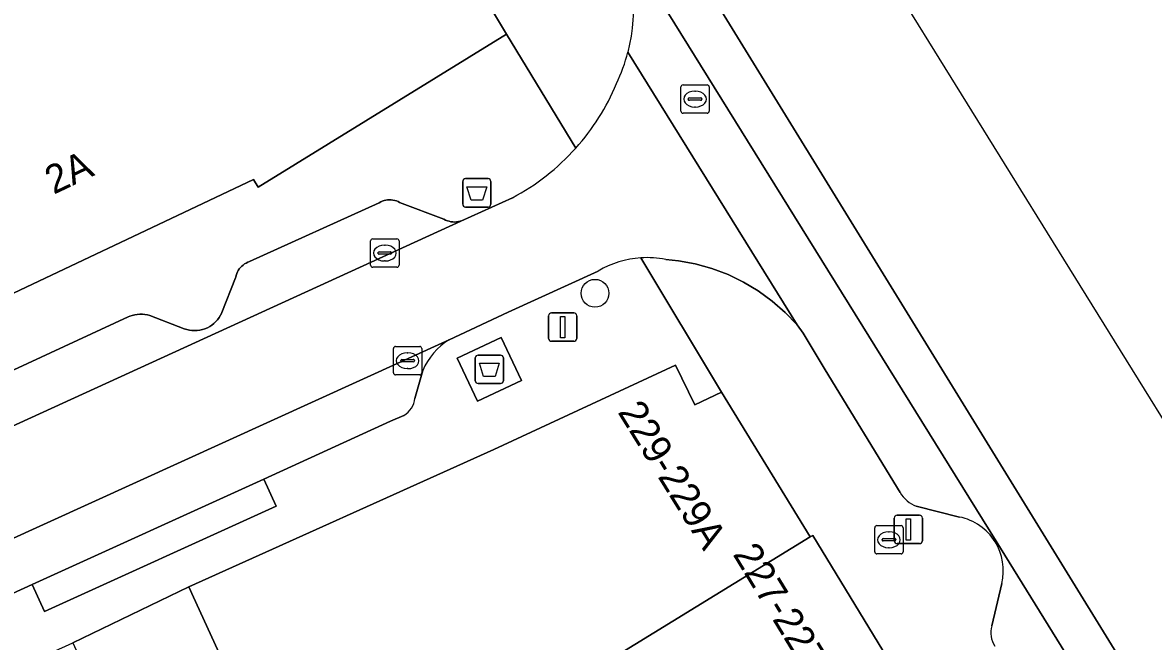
# Model space of a CAD drawing. Extents: x 159888 to 160761, y 384031 to 384750.
# Drawn here: x 160503.27 to 160543.15, y 384461.21 to 384483.01 of the extents above; entities that cross this region are included whole.
import ezdxf

# ---------------------------------------------------------------- set-up
doc = ezdxf.new("R2010")
doc.units = 0
for name, color, linetype in [('IMGEO_Afval_apart_plaats', 7, 'Continuous'), ('IMGEO_Afvalbak', 7, 'Continuous'), ('IMGEO_Boom', 7, 'Continuous'), ('IMGEO_Brandkraan', 7, 'Continuous'), ('IMGEO_Kolk', 7, 'Continuous'), ('IMGEO_Lichtmast', 7, 'Continuous'), ('IMGEO_Pand', 7, 'Continuous'), ('IMGEO_Pand_nummerreeks', 7, 'Continuous'), ('IMGEO_Parkeervlak_gesloten', 7, 'Continuous'), ('IMGEO_Parkeervlak_open', 7, 'Continuous'), ('IMGEO_Rijbaan_lokaal_gesloten', 7, 'Continuous'), ('IMGEO_Rijbaan_lokaal_open', 7, 'Continuous'), ('IMGEO_Rioolput', 7, 'Continuous'), ('IMGEO_Voetpad_gesloten', 7, 'Continuous'), ('IMGEO_Voetpad_open', 7, 'Continuous')]:
    doc.layers.add(name, color=color, linetype=linetype)

msp = doc.modelspace()

# ---------------------------------------------------------------- linework, layer by layer
at = {"layer": 'IMGEO_Afval_apart_plaats'}
for p, q in [((160519.234, 384470.392), (160519.234, 384471.192)), ((160519.234, 384471.192), (160519.234, 384470.392)), ((160519.334, 384471.292), (160520.124, 384471.292)), ((160520.124, 384471.292), (160519.334, 384471.292)), ((160520.224, 384471.192), (160520.224, 384470.392)), ((160520.224, 384470.392), (160520.224, 384471.192)), ((160520.124, 384470.292), (160519.334, 384470.292)), ((160519.334, 384470.292), (160520.124, 384470.292))]:
    msp.add_line(p, q, dxfattribs=at)
msp.add_lwpolyline([(160519.377, 384471.006), (160520.081, 384471.006), (160519.932, 384470.536), (160519.526, 384470.536), (160519.377, 384471.006)], dxfattribs=at)
for centre, start, end in [((160519.334, 384471.192), 90, 180), ((160519.334, 384471.192), 90, 180), ((160520.124, 384471.192), 0, 90), ((160520.124, 384471.192), 360, 90), ((160519.334, 384470.392), 180, 270), ((160519.334, 384470.392), 180, 270), ((160520.124, 384470.392), 270, 0), ((160520.124, 384470.392), 270, 0)]:
    msp.add_arc(centre, 0.1, start, end, dxfattribs=at)
at = {"layer": 'IMGEO_Afvalbak'}
for p, q in [((160518.792, 384476.611), (160518.792, 384477.411)), ((160518.792, 384477.411), (160518.792, 384476.611)), ((160518.892, 384477.511), (160519.682, 384477.511)), ((160519.682, 384477.511), (160518.892, 384477.511)), ((160519.782, 384477.411), (160519.782, 384476.611)), ((160519.782, 384476.611), (160519.782, 384477.411)), ((160519.682, 384476.511), (160518.892, 384476.511)), ((160518.892, 384476.511), (160519.682, 384476.511))]:
    msp.add_line(p, q, dxfattribs=at)
msp.add_lwpolyline([(160518.935, 384477.225), (160519.639, 384477.225), (160519.49, 384476.755), (160519.084, 384476.755), (160518.935, 384477.225)], dxfattribs=at)
for centre, start, end in [((160518.892, 384477.411), 90, 180), ((160518.892, 384477.411), 90, 180), ((160519.682, 384477.411), 0, 90), ((160519.682, 384477.411), 360, 90), ((160518.892, 384476.611), 180, 270), ((160518.892, 384476.611), 180, 270), ((160519.682, 384476.611), 270, 0), ((160519.682, 384476.611), 270, 0)]:
    msp.add_arc(centre, 0.1, start, end, dxfattribs=at)
at = {"layer": 'IMGEO_Boom'}
msp.add_circle((160523.454, 384473.473), 0.489, dxfattribs=at)
at = {"layer": 'IMGEO_Brandkraan'}
for p, q in [((160533.32, 384464.362), (160533.32, 384465.214)), ((160533.395, 384465.288), (160534.247, 384465.288)), ((160533.808, 384465.068), (160533.833, 384465.068)), ((160534.321, 384465.214), (160534.321, 384464.362)), ((160533.579, 384464.782), (160533.579, 384464.794)), ((160534.017, 384464.745), (160533.619, 384464.745)), ((160533.622, 384464.831), (160534.02, 384464.831)), ((160534.063, 384464.794), (160534.063, 384464.782)), ((160534.247, 384464.288), (160533.395, 384464.288)), ((160533.831, 384464.508), (160533.806, 384464.508))]:
    msp.add_line(p, q, dxfattribs=at)
for points in [[(160533.32, 384464.362), (160533.32, 384465.214)], [(160533.395, 384465.288), (160534.247, 384465.288)], [(160534.321, 384465.214), (160534.321, 384464.362)], [(160534.247, 384464.288), (160533.395, 384464.288)]]:
    msp.add_lwpolyline(points, dxfattribs=at)
for centre, radius, start, end in [((160533.397, 384465.212), 0.0765, 91.552, 178.448), ((160533.397, 384465.212), 0.0765, 91.552, 178.448), ((160534.245, 384465.212), 0.0765, 1.552, 88.448), ((160534.245, 384465.212), 0.0765, 1.552, 88.448), ((160533.619, 384464.791), 0.0403, 85.8775, 175.7526), ((160533.616, 384464.781), 0.0366, 178.938, 274.7102), ((160534.02, 384464.788), 0.043, 264.8664, 352.4533), ((160534.024, 384464.793), 0.0386, 1.7309, 96.639), ((160533.397, 384464.364), 0.0765, 181.552, 268.448), ((160533.397, 384464.364), 0.0765, 181.552, 268.448), ((160534.245, 384464.364), 0.0765, 271.552, 358.448), ((160534.245, 384464.364), 0.0765, 271.552, 358.448)]:
    msp.add_arc(centre, radius, start, end, dxfattribs=at)
for centre, major_axis, ratio, start_param, end_param in [((160533.807, 384464.788), (-0.387, 0.002), 0.722429, 4.712389, 7.853982), ((160533.832, 384464.788), (-0.39, 0.002), 0.717154, 1.570796, 4.712389)]:
    msp.add_ellipse(centre, major_axis=major_axis, ratio=ratio, start_param=start_param, end_param=end_param, dxfattribs=at)
at = {"layer": 'IMGEO_Kolk'}
for p, q in [((160515.543, 384474.464), (160515.543, 384475.316)), ((160515.618, 384475.39), (160516.47, 384475.39)), ((160516.031, 384475.17), (160516.056, 384475.17)), ((160516.544, 384475.316), (160516.544, 384474.464)), ((160515.802, 384474.884), (160515.802, 384474.896)), ((160516.24, 384474.847), (160515.842, 384474.847)), ((160515.845, 384474.933), (160516.243, 384474.933)), ((160516.054, 384474.61), (160516.029, 384474.61)), ((160516.286, 384474.896), (160516.286, 384474.884)), ((160516.47, 384474.39), (160515.618, 384474.39)), ((160516.346, 384470.671), (160516.346, 384471.523)), ((160516.421, 384471.597), (160517.273, 384471.597)), ((160517.347, 384471.523), (160517.347, 384470.671)), ((160516.605, 384471.091), (160516.605, 384471.103)), ((160517.043, 384471.054), (160516.645, 384471.054)), ((160516.648, 384471.14), (160517.046, 384471.14)), ((160516.834, 384471.377), (160516.859, 384471.377)), ((160517.089, 384471.103), (160517.089, 384471.091)), ((160516.857, 384470.817), (160516.832, 384470.817)), ((160517.273, 384470.597), (160516.421, 384470.597))]:
    msp.add_line(p, q, dxfattribs=at)
for points in [[(160515.543, 384474.464), (160515.543, 384475.316)], [(160515.618, 384475.39), (160516.47, 384475.39)], [(160516.544, 384475.316), (160516.544, 384474.464)], [(160516.47, 384474.39), (160515.618, 384474.39)], [(160516.346, 384470.671), (160516.346, 384471.523)], [(160516.421, 384471.597), (160517.273, 384471.597)], [(160517.347, 384471.523), (160517.347, 384470.671)], [(160517.273, 384470.597), (160516.421, 384470.597)]]:
    msp.add_lwpolyline(points, dxfattribs=at)
for centre, radius, start, end in [((160515.62, 384475.314), 0.0765, 91.552, 178.448), ((160515.62, 384475.314), 0.0765, 91.552, 178.448), ((160516.468, 384475.314), 0.0765, 1.552, 88.448), ((160516.468, 384475.314), 0.0765, 1.552, 88.448), ((160515.842, 384474.893), 0.0403, 85.8775, 175.7526), ((160515.839, 384474.883), 0.0366, 178.938, 274.7102), ((160516.243, 384474.89), 0.043, 264.8664, 352.4533), ((160516.247, 384474.895), 0.0386, 1.7309, 96.639), ((160515.62, 384474.466), 0.0765, 181.552, 268.448), ((160515.62, 384474.466), 0.0765, 181.552, 268.448), ((160516.468, 384474.466), 0.0765, 271.552, 358.448), ((160516.468, 384474.466), 0.0765, 271.552, 358.448), ((160516.423, 384471.521), 0.0765, 91.552, 178.448), ((160516.423, 384471.521), 0.0765, 91.552, 178.448), ((160517.271, 384471.521), 0.0765, 1.552, 88.448), ((160517.271, 384471.521), 0.0765, 1.552, 88.448), ((160516.645, 384471.1), 0.0403, 85.8775, 175.7526), ((160516.642, 384471.09), 0.0366, 178.938, 274.7102), ((160517.046, 384471.097), 0.043, 264.8664, 352.4533), ((160517.05, 384471.102), 0.0386, 1.7309, 96.639), ((160516.423, 384470.673), 0.0765, 181.552, 268.448), ((160516.423, 384470.673), 0.0765, 181.552, 268.448), ((160517.271, 384470.673), 0.0765, 271.552, 358.448), ((160517.271, 384470.673), 0.0765, 271.552, 358.448)]:
    msp.add_arc(centre, radius, start, end, dxfattribs=at)
for centre, major_axis, ratio, start_param, end_param in [((160516.03, 384474.89), (-0.387, 0.002), 0.722429, 4.712389, 7.853982), ((160516.055, 384474.89), (-0.39, 0.002), 0.717154, 1.570796, 4.712389), ((160516.833, 384471.097), (-0.387, 0.002), 0.722429, 4.712389, 7.853982), ((160516.858, 384471.097), (-0.39, 0.002), 0.717154, 1.570796, 4.712389)]:
    msp.add_ellipse(centre, major_axis=major_axis, ratio=ratio, start_param=start_param, end_param=end_param, dxfattribs=at)
at = {"layer": 'IMGEO_Lichtmast'}
for p, q in [((160521.82, 384471.882), (160521.82, 384472.682)), ((160521.82, 384472.682), (160521.82, 384471.882)), ((160521.92, 384472.782), (160522.71, 384472.782)), ((160522.71, 384472.782), (160521.92, 384472.782)), ((160522.81, 384472.682), (160522.81, 384471.882)), ((160522.81, 384471.882), (160522.81, 384472.682)), ((160522.71, 384471.782), (160521.92, 384471.782)), ((160521.92, 384471.782), (160522.71, 384471.782)), ((160534.01, 384464.754), (160534.01, 384465.554)), ((160534.01, 384465.554), (160534.01, 384464.754)), ((160534.11, 384465.654), (160534.9, 384465.654)), ((160534.9, 384465.654), (160534.11, 384465.654)), ((160535, 384465.554), (160535, 384464.754)), ((160535, 384464.754), (160535, 384465.554)), ((160534.9, 384464.654), (160534.11, 384464.654)), ((160534.11, 384464.654), (160534.9, 384464.654))]:
    msp.add_line(p, q, dxfattribs=at)
for points in [[(160522.24, 384472.657), (160522.39, 384472.657), (160522.39, 384471.907), (160522.24, 384471.907), (160522.24, 384472.657)], [(160534.43, 384465.529), (160534.58, 384465.529), (160534.58, 384464.779), (160534.43, 384464.779), (160534.43, 384465.529)]]:
    msp.add_lwpolyline(points, dxfattribs=at)
for centre, start, end in [((160521.92, 384472.682), 90, 180), ((160521.92, 384472.682), 90, 180), ((160522.71, 384472.682), 0, 90), ((160522.71, 384472.682), 360, 90), ((160521.92, 384471.882), 180, 270), ((160521.92, 384471.882), 180, 270), ((160522.71, 384471.882), 270, 0), ((160522.71, 384471.882), 270, 0), ((160534.11, 384465.554), 90, 180), ((160534.11, 384465.554), 90, 180), ((160534.9, 384465.554), 0, 90), ((160534.9, 384465.554), 360, 90), ((160534.11, 384464.754), 180, 270), ((160534.11, 384464.754), 180, 270), ((160534.9, 384464.754), 270, 0), ((160534.9, 384464.754), 270, 0)]:
    msp.add_arc(centre, 0.1, start, end, dxfattribs=at)
at = {"layer": 'IMGEO_Pand'}
for points in [[(160520.333, 384482.605), (160515.038, 384491.416), (160511.677, 384497.092), (160511.508, 384497.372), (160500, 384490.382), (160498.504, 384489.473), (160498.593, 384489.327), (160494.833, 384487.044), (160495.493, 384485.697), (160497.552, 384481.492), (160496.917, 384481.107), (160498.809, 384477.059), (160500, 384474.509), (160500.925, 384472.529), (160511.409, 384477.481), (160511.574, 384477.21)], [(160531.038, 384464.891), (160527.919, 384469.987), (160526.981, 384469.538), (160526.295, 384470.937), (160519.888, 384467.966), (160509.126, 384463.131), (160509.293, 384462.761), (160511.374, 384458.232), (160513.314, 384454.012)], [(160533.905, 384459.969), (160534.104, 384460.082), (160531.136, 384464.941), (160531.038, 384464.891), (160513.314, 384454.012), (160514.106, 384452.288), (160514.979, 384452.697), (160515.725, 384451.035), (160515.869, 384450.713), (160516.559, 384449.176)], [(160511.374, 384458.232), (160509.293, 384462.761), (160509.126, 384463.131), (160505.039, 384461.156), (160505.158, 384460.894), (160510.745, 384448.67), (160511.919, 384446.101), (160512.5, 384444.898), (160517.403, 384447.295), (160516.559, 384449.176), (160515.869, 384450.713), (160515.725, 384451.035), (160514.979, 384452.697), (160514.106, 384452.288), (160512.856, 384451.702), (160511.906, 384453.728), (160510.179, 384457.683), (160510.477, 384457.82)]]:
    msp.add_lwpolyline(points, close=True, dxfattribs=at)
at = {"layer": 'IMGEO_Parkeervlak_gesloten'}
for points in [[(160591.404, 384377.897), (160543.713, 384454.868), (160537.603, 384464.743), (160537.564, 384464.718)], [(160537.799, 384463.252), (160537.445, 384461.755)]]:
    msp.add_lwpolyline(points, dxfattribs=at)
for centre, radius, start, end in [((160535.935, 384463.705), 1.919, 346.3436, 31.8705), ((160538.291, 384461.514), 0.879, 164.119, 212.966)]:
    msp.add_arc(centre, radius, start, end, dxfattribs=at)
at = {"layer": 'IMGEO_Parkeervlak_open'}
for points in [[(160500, 384467.468), (160518.72, 384476.015), (160518.705, 384476.011), (160518.641, 384475.995), (160518.575, 384475.986), (160518.509, 384475.982), (160518.442, 384475.985), (160518.376, 384475.993), (160518.312, 384476.007), (160518.248, 384476.027), (160518.187, 384476.052), (160518.128, 384476.083), (160516.566, 384476.671), (160516.51, 384476.7), (160516.451, 384476.724), (160516.391, 384476.743), (160516.329, 384476.756), (160516.266, 384476.763), (160516.202, 384476.765), (160516.139, 384476.761), (160516.077, 384476.752), (160516.015, 384476.737), (160515.955, 384476.716), (160515.897, 384476.691), (160515.842, 384476.66), (160511.27, 384474.586), (160511.21, 384474.564), (160511.152, 384474.537), (160511.097, 384474.505), (160511.045, 384474.468), (160510.996, 384474.426), (160510.952, 384474.381), (160510.911, 384474.331), (160510.875, 384474.278), (160510.844, 384474.222), (160510.819, 384474.164), (160510.798, 384474.104), (160510.783, 384474.041), (160510.779, 384474.019), (160510.296, 384472.794), (160510.29, 384472.779), (160510.249, 384472.696), (160510.201, 384472.617), (160510.145, 384472.542), (160510.084, 384472.473), (160510.016, 384472.409), (160509.944, 384472.352), (160509.866, 384472.301), (160509.784, 384472.258), (160509.698, 384472.222), (160509.61, 384472.194), (160509.52, 384472.173), (160509.428, 384472.161), (160509.335, 384472.158), (160509.242, 384472.162), (160509.15, 384472.175), (160509.06, 384472.196), (160508.972, 384472.225), (160507.76, 384472.685), (160507.672, 384472.71), (160507.583, 384472.727), (160507.492, 384472.736), (160507.401, 384472.737), (160507.311, 384472.73), (160507.221, 384472.715), (160507.133, 384472.692), (160507.047, 384472.661), (160506.996, 384472.638), (160502.956, 384470.77)], [(160518.317, 384471.834), (160497.824, 384462.524), (160495.213, 384461.332), (160455.807, 384443.337), (160453.206, 384442.149), (160435.156, 384433.906), (160430.297, 384430.523), (160430.292, 384430.519)], [(160517.107, 384469.769), (160517.384, 384470.748)], [(160497.563, 384461.716), (160498.739, 384461.261), (160499.482, 384461.27), (160500, 384461.566), (160503.609, 384463.21), (160511.771, 384466.928), (160516.247, 384468.968), (160516.718, 384469.17)]]:
    msp.add_lwpolyline(points, dxfattribs=at)
for centre, radius, start, end in [((160519.452, 384469.915), 2.229, 120.6033, 158.0639), ((160516.299, 384469.868), 0.814, 300.9759, 353.0234)]:
    msp.add_arc(centre, radius, start, end, dxfattribs=at)
at = {"layer": 'IMGEO_Rijbaan_lokaal_gesloten'}
for points in [[(160530.872, 384485.299), (160529.392, 384487.663), (160528.599, 384488.928), (160527.089, 384491.477), (160521.986, 384499.927), (160522.875, 384494.017), (160521.397, 384493.999), (160525.927, 384486.643), (160525.936, 384486.628), (160565.675, 384422.118), (160628.254, 384321.427), (160631.369, 384323.299), (160615.861, 384348.269), (160564.541, 384431.158), (160546.729, 384459.74), (160546.003, 384460.9), (160545.604, 384461.675)], [(160537.564, 384464.718), (160537.603, 384464.743), (160524.133, 384486.422)], [(160544.042, 384468.144), (160540.777, 384473.409), (160533.14, 384485.724)], [(160524.619, 384481.967), (160530.583, 384472.361), (160530.796, 384472.063), (160531.572, 384470.776), (160534.217, 384466.452)], [(160534.781, 384465.967), (160536.313, 384465.589)]]:
    msp.add_lwpolyline(points, dxfattribs=at)
msp.add_lwpolyline([(160525.936, 384486.628), (160525.927, 384486.643), (160521.397, 384493.999), (160519.494, 384493.976), (160523.701, 384487.143), (160524.133, 384486.422), (160537.603, 384464.743), (160543.713, 384454.868), (160591.404, 384377.897), (160615.758, 384338.612), (160624.721, 384324.154), (160626.898, 384320.642), (160628.254, 384321.427), (160565.675, 384422.118)], close=True, dxfattribs=at)
for centre, radius, start, end in [((160518.526, 384483.556), 6.297, 345.3793, 27.0724), ((160535.231, 384467.061), 1.183, 210.9775, 247.6361), ((160535.929, 384463.704), 1.924, 31.8135, 78.4919)]:
    msp.add_arc(centre, radius, start, end, dxfattribs=at)
at = {"layer": 'IMGEO_Rijbaan_lokaal_open'}
for points in [[(160525.95, 384474.662), (160526.395, 384474.616), (160526.992, 384474.507), (160527.577, 384474.345), (160528.146, 384474.131), (160528.693, 384473.867), (160529.214, 384473.556), (160529.705, 384473.199), (160530.163, 384472.8), (160530.583, 384472.361), (160524.619, 384481.967)], [(160520.545, 384476.838), (160518.72, 384476.015), (160500, 384467.468), (160496.331, 384465.793), (160497.824, 384462.524), (160518.317, 384471.834)], [(160518.317, 384471.834), (160520.391, 384472.806), (160523.57, 384474.256)]]:
    msp.add_lwpolyline(points, dxfattribs=at)
for centre, radius, start, end in [((160518.541, 384483.561), 6.283, 334.5123, 345.3061), ((160516.747, 384483.982), 8.094, 318.1526, 337.2904), ((160516.758, 384483.982), 8.085, 297.9296, 318.1007), ((160525.288, 384471.358), 3.369, 93.6562, 120.6564), ((160525.293, 384471.387), 3.34, 78.656, 93.7766)]:
    msp.add_arc(centre, radius, start, end, dxfattribs=at)
at = {"layer": 'IMGEO_Rioolput'}
for p, q in [((160526.484, 384479.888), (160526.484, 384480.74)), ((160526.559, 384480.814), (160527.411, 384480.814)), ((160526.972, 384480.594), (160526.997, 384480.594)), ((160527.485, 384480.74), (160527.485, 384479.888)), ((160526.743, 384480.308), (160526.743, 384480.32)), ((160527.181, 384480.271), (160526.783, 384480.271)), ((160526.786, 384480.357), (160527.184, 384480.357)), ((160527.227, 384480.32), (160527.227, 384480.308)), ((160527.411, 384479.814), (160526.559, 384479.814)), ((160526.995, 384480.034), (160526.97, 384480.034))]:
    msp.add_line(p, q, dxfattribs=at)
for points in [[(160526.484, 384479.888), (160526.484, 384480.74)], [(160526.559, 384480.814), (160527.411, 384480.814)], [(160527.485, 384480.74), (160527.485, 384479.888)], [(160527.411, 384479.814), (160526.559, 384479.814)]]:
    msp.add_lwpolyline(points, dxfattribs=at)
for centre, radius, start, end in [((160526.561, 384480.738), 0.0765, 91.552, 178.448), ((160526.561, 384480.738), 0.0765, 91.552, 178.448), ((160527.409, 384480.738), 0.0765, 1.552, 88.448), ((160527.409, 384480.738), 0.0765, 1.552, 88.448), ((160526.783, 384480.317), 0.0403, 85.8775, 175.7526), ((160526.78, 384480.307), 0.0366, 178.938, 274.7102), ((160527.184, 384480.314), 0.043, 264.8664, 352.4533), ((160527.188, 384480.319), 0.0386, 1.7309, 96.639), ((160526.561, 384479.89), 0.0765, 181.552, 268.448), ((160526.561, 384479.89), 0.0765, 181.552, 268.448), ((160527.409, 384479.89), 0.0765, 271.552, 358.448), ((160527.409, 384479.89), 0.0765, 271.552, 358.448)]:
    msp.add_arc(centre, radius, start, end, dxfattribs=at)
for centre, major_axis, ratio, start_param, end_param in [((160526.971, 384480.314), (-0.387, 0.002), 0.722429, 4.712389, 7.853982), ((160526.996, 384480.314), (-0.39, 0.002), 0.717154, 1.570796, 4.712389)]:
    msp.add_ellipse(centre, major_axis=major_axis, ratio=ratio, start_param=start_param, end_param=end_param, dxfattribs=at)
at = {"layer": 'IMGEO_Voetpad_gesloten'}
msp.add_lwpolyline([(160520.149, 384471.914), (160518.597, 384471.184), (160519.309, 384469.67), (160520.861, 384470.4)], close=True, dxfattribs=at)
at = {"layer": 'IMGEO_Voetpad_open'}
for points in [[(160504.816, 384508.47), (160508.017, 384503.132), (160511.508, 384497.372), (160511.677, 384497.092), (160515.038, 384491.416), (160520.333, 384482.605), (160522.776, 384478.582)], [(160522.776, 384478.582), (160520.333, 384482.605), (160511.574, 384477.21), (160511.409, 384477.481), (160500.925, 384472.529)], [(160510.779, 384474.019), (160510.783, 384474.041), (160510.798, 384474.104), (160510.819, 384474.164), (160510.844, 384474.222), (160510.875, 384474.278), (160510.911, 384474.331), (160510.952, 384474.381), (160510.996, 384474.426), (160511.045, 384474.468), (160511.097, 384474.505), (160511.152, 384474.537), (160511.21, 384474.564), (160511.27, 384474.586), (160515.842, 384476.66), (160515.897, 384476.691), (160515.955, 384476.716), (160516.015, 384476.737), (160516.077, 384476.752), (160516.139, 384476.761), (160516.202, 384476.765), (160516.266, 384476.763), (160516.329, 384476.756), (160516.391, 384476.743), (160516.451, 384476.724), (160516.51, 384476.7), (160516.566, 384476.671), (160518.128, 384476.083), (160518.187, 384476.052), (160518.248, 384476.027), (160518.312, 384476.007), (160518.376, 384475.993), (160518.442, 384475.985), (160518.509, 384475.982), (160518.575, 384475.986), (160518.641, 384475.995), (160518.705, 384476.011), (160518.72, 384476.015), (160520.545, 384476.838)], [(160483.95, 384451.527), (160489.138, 384453.904), (160494.567, 384456.391), (160498.915, 384458.383), (160499.823, 384458.799), (160500, 384458.879), (160505.039, 384461.156), (160509.126, 384463.131), (160519.888, 384467.966), (160526.295, 384470.937), (160526.981, 384469.538), (160527.919, 384469.987), (160525.073, 384474.72)], [(160525.073, 384474.72), (160527.919, 384469.987), (160531.038, 384464.891), (160531.136, 384464.941), (160534.104, 384460.082), (160533.905, 384459.969), (160537.203, 384454.654), (160539.225, 384451.404), (160541.684, 384447.445), (160541.498, 384447.324), (160542.635, 384445.551), (160542.745, 384445.624), (160546.57, 384439.568)], [(160534.217, 384466.452), (160531.572, 384470.776), (160530.796, 384472.063), (160530.583, 384472.361), (160530.163, 384472.8), (160529.705, 384473.199), (160529.214, 384473.556), (160528.693, 384473.867), (160528.146, 384474.131), (160527.577, 384474.345), (160526.992, 384474.507), (160526.395, 384474.616), (160525.95, 384474.662)], [(160523.57, 384474.256), (160520.391, 384472.806), (160518.317, 384471.834)], [(160502.956, 384470.77), (160506.996, 384472.638), (160507.047, 384472.661), (160507.133, 384472.692), (160507.221, 384472.715), (160507.311, 384472.73), (160507.401, 384472.737), (160507.492, 384472.736), (160507.583, 384472.727), (160507.672, 384472.71), (160507.76, 384472.685), (160508.972, 384472.225), (160509.06, 384472.196), (160509.15, 384472.175), (160509.242, 384472.162), (160509.335, 384472.158), (160509.428, 384472.161), (160509.52, 384472.173), (160509.61, 384472.194), (160509.698, 384472.222), (160509.784, 384472.258), (160509.866, 384472.301), (160509.944, 384472.352), (160510.016, 384472.409), (160510.084, 384472.473), (160510.145, 384472.542), (160510.201, 384472.617), (160510.249, 384472.696), (160510.29, 384472.779), (160510.296, 384472.794), (160510.779, 384474.019)], [(160517.384, 384470.748), (160517.107, 384469.769)], [(160516.718, 384469.17), (160516.247, 384468.968), (160511.771, 384466.928), (160512.207, 384465.973), (160504.045, 384462.255), (160503.609, 384463.21), (160500, 384461.566), (160499.482, 384461.27), (160498.739, 384461.261), (160497.563, 384461.716)], [(160536.313, 384465.589), (160534.781, 384465.967)], [(160537.445, 384461.755), (160537.799, 384463.252)]]:
    msp.add_lwpolyline(points, dxfattribs=at)
for points in [[(160518.597, 384471.184), (160520.149, 384471.914), (160520.861, 384470.4), (160519.309, 384469.67)], [(160503.609, 384463.21), (160504.045, 384462.255), (160512.207, 384465.973), (160511.771, 384466.928)]]:
    msp.add_lwpolyline(points, close=True, dxfattribs=at)
for centre, radius, start, end in [((160518.526, 384483.556), 6.297, 345.3793, 27.0724), ((160518.541, 384483.561), 6.283, 334.5123, 345.3061), ((160516.747, 384483.982), 8.094, 318.1526, 337.2904), ((160516.758, 384483.982), 8.085, 297.9296, 318.1007), ((160525.288, 384471.358), 3.369, 93.6562, 120.6564), ((160525.293, 384471.387), 3.34, 78.656, 93.7766), ((160519.452, 384469.915), 2.229, 120.6033, 158.0639), ((160516.299, 384469.868), 0.814, 300.9759, 353.0234), ((160535.231, 384467.061), 1.183, 210.9775, 247.6361), ((160535.929, 384463.704), 1.924, 31.8135, 78.4919), ((160535.935, 384463.705), 1.919, 346.3436, 31.8705), ((160538.291, 384461.514), 0.879, 164.119, 212.966)]:
    msp.add_arc(centre, radius, start, end, dxfattribs=at)

# ---------------------------------------------------------------- texts
at = {"layer": 'IMGEO_Pand_nummerreeks'}
for s, rotation, p in [('2A', 25.2846, (160504.363, 384476.94)), ('229-229A', 301.8562, (160524.237, 384469.287)), ('227-227B', 301.4208, (160528.297, 384464.278))]:
    msp.add_text(s, height=1, rotation=rotation, dxfattribs=at).set_placement(p)

doc.saveas('drawing.dxf')
